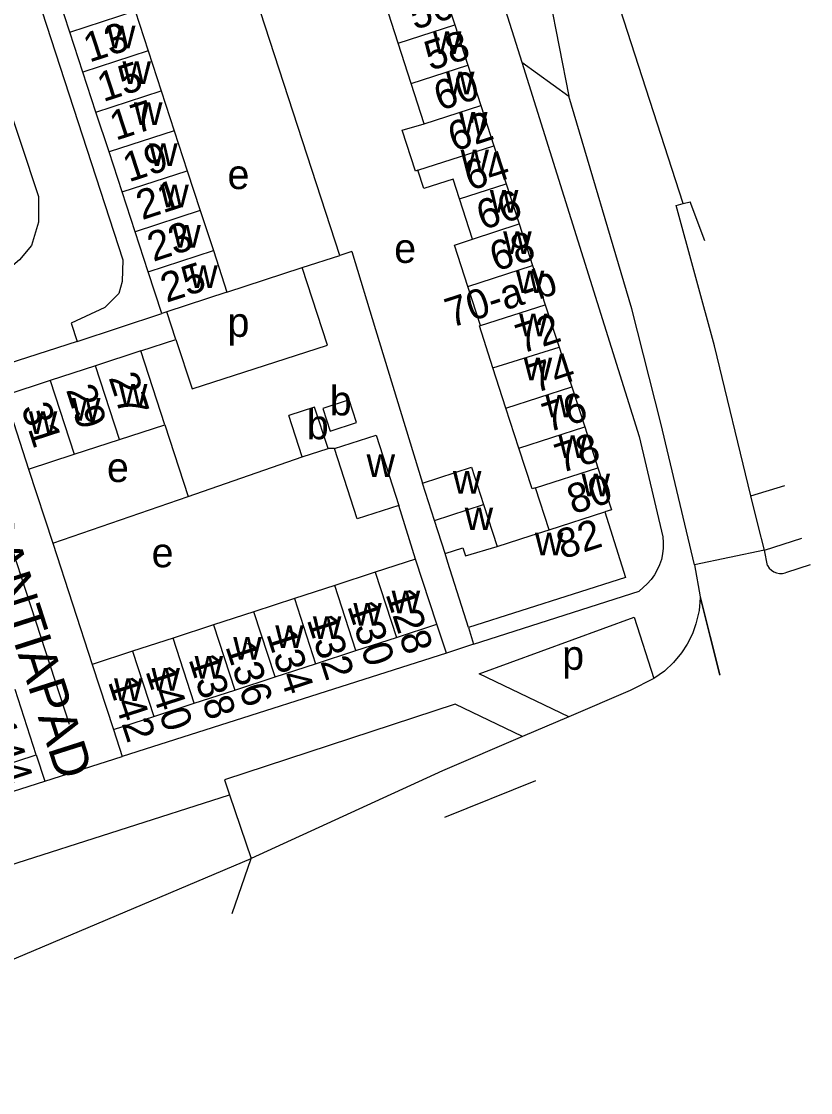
# Model space of a CAD drawing. Extents: x 157569 to 159501, y 382907 to 384670.
# Drawn here: x 159393.6 to 159500.6, y 382938.3 to 383083.6 of the extents above; entities that cross this region are included whole.
import ezdxf

# ---------------------------------------------------------------- set-up
doc = ezdxf.new("R2010")
doc.units = 0
for name, color, linetype in [('BLT_Basislijn', 7, 'Continuous'), ('BLT_Bebouwing', 7, 'Continuous'), ('BLT_Centroide', 7, 'Continuous'), ('BLT_Huisnummer', 7, 'Continuous'), ('BLT_Huisnummer_ tussenligend', 7, 'Continuous'), ('BLT_Huisnummer_reeks', 7, 'Continuous'), ('BLT_Onderverdeling_panden', 7, 'Continuous'), ('BLT_Straatnaam', 7, 'Continuous'), ('BLT_Vlakafsluiter', 7, 'Continuous')]:
    doc.layers.add(name, color=color, linetype=linetype)

msp = doc.modelspace()

# ---------------------------------------------------------------- linework, layer by layer
at = {"layer": 'BLT_Basislijn'}
for p, q in [((159483.33, 383058.9), (159456.32, 383142.44)), ((159394.31, 383091.25), (159407.33, 383051.25)), ((159457.66, 383090.16), (159461.44, 383078.09)), ((159436.75, 383051.88), (159425.31, 383087.08)), ((159461.44, 383078.09), (159477.35, 383027.3)), ((159461.44, 383078.09), (159467.81, 383073.46)), ((159482.38, 383058.65), (159483.33, 383058.9)), ((159487.58, 383039.58), (159482.38, 383058.65)), ((159483.33, 383058.9), (159484.27, 383059.14)), ((159486.27, 383053.85), (159484.27, 383059.14)), ((159431.67, 383050.22), (159436.75, 383051.88)), ((159438.37, 383052.41), (159436.75, 383051.88)), ((159438.37, 383052.41), (159441.61, 383041.8)), ((159421.44, 383046.88), (159431.67, 383050.22)), ((159401.11, 383040.19), (159412.6, 383044)), ((159414.52, 383040.46), (159413.29, 383044.22)), ((159441.61, 383041.8), (159447.97, 383020.95)), ((159401.11, 383040.19), (159390.17, 383036.65)), ((159409.77, 383038.92), (159414.52, 383040.46)), ((159414.52, 383040.46), (159416.71, 383033.75)), ((159492.54, 383019.25), (159487.58, 383039.58)), ((159386.07, 383031.08), (159400.03, 382988.25)), ((159413.02, 383028.89), (159416.18, 383019.16)), ((159477.35, 383027.3), (159480.56, 383013.7)), ((159436.04, 383025.66), (159435.16, 383025.67)), ((159416.18, 383019.16), (159431.66, 383024.52)), ((159394.54, 383022.87), (159397.81, 383012.84)), ((159492.54, 383019.25), (159497.12, 383020.63)), ((159397.81, 383012.84), (159416.18, 383019.16)), ((159493.52, 383015.21), (159492.54, 383019.25)), ((159447.04, 383010.66), (159444.75, 383017.94)), ((159494.37, 383011.88), (159493.52, 383015.21)), ((159494.37, 383011.88), (159499.45, 383013.5)), ((159397.81, 383012.84), (159403.18, 382996.38)), ((159494.8, 383009.78), (159494.37, 383011.88)), ((159484.89, 383009.9), (159485.64, 383005.55)), ((159497.4, 383008.88), (159500.63, 383009.91)), ((159454.91, 382999.1), (159477.38, 383006.33)), ((159451.22, 382997.92), (159449.92, 383001.83)), ((159454.21, 383001.36), (159454.91, 382999.1)), ((159454.91, 382999.1), (159451.22, 382997.92)), ((159451.22, 382997.92), (159407.24, 382983.86)), ((159467.85, 382989.27), (159455.65, 382995.1)), ((159406.05, 382987.54), (159407.24, 382983.86)), ((159395.57, 382984.1), (159396.73, 382980.51)), ((159396.73, 382980.51), (159407.24, 382983.86)), ((159450.99, 382975.65), (159463.37, 382980.61))]:
    msp.add_line(p, q, dxfattribs=at)
for points in [[(159377.3, 383117.67), (159381.19, 383104.13), (159395.86, 383059.85), (159395.9, 383056.38), (159394.91, 383053.22), (159393.32, 383051.25), (159392.07, 383050.23), (159389.81, 383048.77), (159167.86, 382976.29)], [(159484.89, 383009.9), (159480.33, 383029.1), (159476.36, 383044.61), (159467.81, 383073.46)], [(159407.33, 383051.25), (159407.21, 383048.34), (159406.79, 383046.7), (159404.87, 383044.82), (159400.32, 383042.66), (159401.11, 383040.19)], [(159416.71, 383033.75), (159435.09, 383039.69), (159431.67, 383050.22)], [(159480.56, 383013.7), (159480.64, 383012.93), (159480.63, 383012.15), (159480.55, 383011.38), (159480.39, 383010.63), (159480.14, 383009.89), (159479.83, 383009.19), (159479.44, 383008.52), (159478.99, 383007.89), (159478.47, 383007.31), (159477.38, 383006.33)], [(159494.8, 383009.78), (159495.02, 383009.44), (159495.31, 383009.16), (159495.64, 383008.94), (159496.01, 383008.79), (159496.4, 383008.71), (159496.8, 383008.72), (159497.19, 383008.8), (159497.4, 383008.88)], [(159485.63, 383005.39), (159485.49, 383003.7), (159485.06, 383001.9), (159484.61, 383000.54), (159483.87, 382999.13), (159483.13, 382997.95), (159482.05, 382996.61), (159480.8, 382995.47), (159479.38, 382994.45)], [(159485.64, 383005.55), (159485.63, 383005.39)], [(159455.65, 382995.1), (159476.68, 383002.77), (159479.38, 382994.45)], [(159479.38, 382994.45), (159476.16, 382992.83)], [(159476.16, 382992.83), (159467.85, 382989.27)], [(159461.55, 382986.57), (159452.43, 382990.98), (159421.1, 382980.7), (159421.78, 382978.69)], [(159467.85, 382989.27), (159461.55, 382986.57)], [(159461.55, 382986.57), (159450.68, 382981.92), (159424.71, 382970.03)], [(159376.38, 382974.01), (159377.15, 382974.27), (159396.73, 382980.51)], [(159297.41, 382938.27), (159326.12, 382947.74), (159354.86, 382957.13), (159383.63, 382966.44), (159391.84, 382969.08), (159421.78, 382978.69)], [(159421.78, 382978.69), (159424.71, 382970.03)], [(159370.75, 382947.19), (159424.71, 382970.03)]]:
    msp.add_lwpolyline(points, dxfattribs=at)
at = {"layer": 'BLT_Bebouwing'}
for p, q in [((159400.15, 383082.16), (159398.38, 383087.58)), ((159450.59, 383088.64), (159452.36, 383083.17)), ((159444.66, 383080.68), (159442.89, 383086.15)), ((159408.99, 383085.05), (159410.76, 383079.63)), ((159452.36, 383083.17), (159454.12, 383077.69)), ((159401.91, 383076.75), (159400.15, 383082.16)), ((159446.43, 383075.21), (159444.66, 383080.68)), ((159410.76, 383079.63), (159412.52, 383074.21)), ((159454.12, 383077.69), (159455.89, 383072.22)), ((159403.68, 383071.33), (159401.91, 383076.75)), ((159448.2, 383069.74), (159446.43, 383075.21)), ((159412.52, 383074.21), (159414.29, 383068.79)), ((159455.89, 383072.22), (159457.66, 383066.75)), ((159405.45, 383065.91), (159403.68, 383071.33)), ((159414.29, 383068.79), (159416.06, 383063.37)), ((159407.22, 383060.49), (159405.45, 383065.91)), ((159457.66, 383066.75), (159459.34, 383061.57)), ((159416.06, 383063.37), (159417.83, 383057.96)), ((159459.34, 383061.57), (159461.09, 383056.15)), ((159408.99, 383055.07), (159407.22, 383060.49)), ((159454.78, 383054.07), (159453.01, 383059.56)), ((159417.83, 383057.96), (159419.6, 383052.54)), ((159461.09, 383056.15), (159462.91, 383050.5)), ((159410.76, 383049.65), (159408.99, 383055.07)), ((159419.6, 383052.54), (159421.44, 383046.88)), ((159412.6, 383044), (159410.76, 383049.65)), ((159462.91, 383050.5), (159464.63, 383045.18)), ((159421.44, 383046.88), (159413.29, 383044.22)), ((159455.83, 383042.36), (159454.11, 383047.67)), ((159413.29, 383044.22), (159412.6, 383044)), ((159464.63, 383045.18), (159466.5, 383039.4)), ((159409.77, 383038.92), (159403.6, 383036.9)), ((159413.02, 383028.89), (159409.77, 383038.92)), ((159466.5, 383039.4), (159468.24, 383034.03)), ((159403.6, 383036.9), (159397.44, 383034.89)), ((159397.44, 383034.89), (159391.3, 383032.88)), ((159468.24, 383034.03), (159469.99, 383028.6)), ((159391.3, 383032.88), (159394.54, 383022.87)), ((159461.04, 383025.73), (159459.29, 383031.16)), ((159431.66, 383024.52), (159429.82, 383030.13)), ((159406.86, 383026.88), (159413.02, 383028.89)), ((159469.99, 383028.6), (159471.78, 383023.06)), ((159400.7, 383024.88), (159406.86, 383026.88)), ((159436.04, 383025.66), (159441.67, 383027.48)), ((159441.67, 383027.48), (159444.75, 383017.94)), ((159431.66, 383024.52), (159435.16, 383025.67)), ((159394.54, 383022.87), (159400.7, 383024.88)), ((159465.15, 383014.65), (159463.31, 383020.34)), ((159472.73, 383017.08), (159475.52, 383008.18)), ((159462.7, 383013.85), (159465.15, 383014.65)), ((159447.04, 383010.66), (159441.56, 383008.87)), ((159449.92, 383001.83), (159447.04, 383010.66)), ((159441.56, 383008.87), (159436.07, 383007.09)), ((159475.52, 383008.18), (159454.21, 383001.36)), ((159436.07, 383007.09), (159430.59, 383005.3)), ((159430.59, 383005.3), (159425.11, 383003.52)), ((159425.11, 383003.52), (159419.62, 383001.73)), ((159419.62, 383001.73), (159414.14, 382999.95)), ((159444.43, 383000.04), (159449.92, 383001.83)), ((159414.14, 382999.95), (159408.65, 382998.17)), ((159438.95, 382998.25), (159444.43, 383000.04)), ((159408.65, 382998.17), (159403.18, 382996.38)), ((159433.47, 382996.47), (159438.95, 382998.25)), ((159403.18, 382996.38), (159406.05, 382987.54)), ((159427.99, 382994.68), (159433.47, 382996.47)), ((159422.5, 382992.9), (159427.99, 382994.68)), ((159395.57, 382984.1), (159392.7, 382992.96)), ((159417.02, 382991.11), (159422.5, 382992.9)), ((159411.53, 382989.32), (159417.02, 382991.11)), ((159406.05, 382987.54), (159411.53, 382989.32)), ((159390.04, 382982.3), (159395.57, 382984.1))]:
    msp.add_line(p, q, dxfattribs=at)
for points in [[(159447.36, 383063.42), (159447.04, 383063.32), (159445.2, 383068.86), (159448.2, 383069.74)], [(159453.01, 383059.56), (159452.14, 383062.23), (159448.16, 383060.95), (159447.36, 383063.42)], [(159454.11, 383047.67), (159452.31, 383053.27), (159454.78, 383054.07)], [(159457.52, 383036.62), (159455.69, 383042.31), (159455.83, 383042.36)], [(159459.29, 383031.16), (159457.52, 383036.62)], [(159434.46, 383031.12), (159435.46, 383028.04), (159439.01, 383029.2), (159438.01, 383032.28), (159434.46, 383031.12)], [(159435.16, 383025.67), (159433.33, 383031.28), (159429.82, 383030.13)], [(159444.75, 383017.94), (159439.12, 383016.12), (159436.04, 383025.66)], [(159463.31, 383020.34), (159462.84, 383020.18), (159461.04, 383025.73)], [(159447.97, 383020.95), (159454.62, 383023.13), (159456.26, 383018.07)], [(159471.78, 383023.06), (159473.62, 383017.37), (159472.73, 383017.08)], [(159449.59, 383015.92), (159447.97, 383020.95)], [(159456.26, 383018.07), (159458.09, 383012.38)], [(159451.04, 383011.42), (159449.59, 383015.92)], [(159458.09, 383012.38), (159462.7, 383013.85)], [(159454.21, 383001.36), (159451.43, 383010.2), (159451.04, 383011.42)]]:
    msp.add_lwpolyline(points, dxfattribs=at)
at = {"layer": 'BLT_Onderverdeling_panden'}
for p, q in [((159400.15, 383082.16), (159408.99, 383085.05)), ((159444.66, 383080.68), (159452.36, 383083.17)), ((159410.76, 383079.63), (159401.91, 383076.75)), ((159446.43, 383075.21), (159454.12, 383077.69)), ((159403.68, 383071.33), (159412.52, 383074.21)), ((159448.2, 383069.74), (159455.89, 383072.22)), ((159414.29, 383068.79), (159405.45, 383065.91)), ((159447.36, 383063.42), (159457.66, 383066.75)), ((159407.22, 383060.49), (159416.06, 383063.37)), ((159453.01, 383059.56), (159459.34, 383061.57)), ((159417.83, 383057.96), (159408.99, 383055.07)), ((159454.78, 383054.07), (159461.09, 383056.15)), ((159410.76, 383049.65), (159419.6, 383052.54)), ((159454.11, 383047.67), (159462.91, 383050.5)), ((159455.83, 383042.36), (159464.63, 383045.18)), ((159457.52, 383036.62), (159466.5, 383039.4)), ((159406.86, 383026.88), (159403.6, 383036.9)), ((159397.44, 383034.89), (159400.7, 383024.88)), ((159459.29, 383031.16), (159468.24, 383034.03)), ((159461.04, 383025.73), (159469.99, 383028.6)), ((159463.31, 383020.34), (159471.78, 383023.06)), ((159449.59, 383015.92), (159456.26, 383018.07)), ((159465.15, 383014.65), (159472.73, 383017.08)), ((159441.56, 383008.87), (159444.43, 383000.04)), ((159438.95, 382998.25), (159436.07, 383007.09)), ((159430.59, 383005.3), (159433.47, 382996.47)), ((159427.99, 382994.68), (159425.11, 383003.52)), ((159419.62, 383001.73), (159422.5, 382992.9)), ((159417.02, 382991.11), (159414.14, 382999.95)), ((159408.65, 382998.17), (159411.53, 382989.32))]:
    msp.add_line(p, q, dxfattribs=at)
msp.add_lwpolyline([(159451.04, 383011.42), (159453.44, 383012.21), (159453.83, 383011.1), (159458.09, 383012.38)], dxfattribs=at)
at = {"layer": 'BLT_Vlakafsluiter'}
for p, q in [((159464.02, 383092.95), (159467.81, 383073.46)), ((159494.37, 383011.88), (159484.89, 383009.9)), ((159485.63, 383005.39), (159488.26, 382994.93)), ((159485.64, 383005.55), (159488.31, 382994.94)), ((159422.17, 382962.56), (159424.71, 382970.03))]:
    msp.add_line(p, q, dxfattribs=at)

# ---------------------------------------------------------------- texts
at = {"layer": 'BLT_Centroide'}
for s, p in [('w', (159405.17, 383079.97)), ('w', (159449.39, 383079.19)), ('w', (159407.27, 383075.12)), ('w', (159451.16, 383073.72)), ('w', (159408.83, 383069.55)), ('w', (159452.93, 383068.25)), ('w', (159410.89, 383064.01)), ('w', (159453.13, 383063.16)), ('e', (159421.52, 383060.87)), ('w', (159412.41, 383058.41)), ('w', (159457.11, 383057.66)), ('w', (159414.03, 383052.91)), ('e', (159444.14, 383050.85)), ('w', (159458.92, 383052.06)), ('w', (159416.32, 383047.44)), ('w', (159460.64, 383046.75)), ('p', (159421.52, 383040.82)), ('w', (159461.08, 383040.91)), ('w', (159461.7, 383034.91)), ('w', (159406.79, 383031.34)), ('b', (159435.4, 383030.16)), ('w', (159400.43, 383029.46)), ('w', (159464.64, 383029.88)), ('w', (159394.56, 383027.64)), ('b', (159432.28, 383026.93)), ('w', (159466.42, 383024.38)), ('e', (159405.17, 383021.12)), ('w', (159440.39, 383021.8)), ('w', (159452.1, 383019.53)), ('w', (159469.55, 383019.19)), ('w', (159453.7, 383014.59)), ('w', (159463.23, 383011.16)), ('e', (159411.23, 383009.55)), ('w', (159443.79, 383003.3)), ('w', (159438.59, 383001.65)), ('w', (159428, 382998.6)), ('w', (159433.1, 382999.82)), ('w', (159422.3, 382997.02)), ('p', (159466.93, 382995.64)), ('w', (159417.06, 382994.44)), ('w', (159411.21, 382992.83)), ('w', (159406.13, 382991.39))]:
    msp.add_text(s, height=4, dxfattribs=at).set_placement(p)
at = {"layer": 'BLT_Huisnummer'}
for s, rotation, p in [('56', 17.9063, (159446.89, 383082.44)), ('13', 18.0431, (159402.78, 383078.02)), ('60', 17.9085, (159450.32, 383071.46)), ('17', 18.0431, (159406.35, 383067.42)), ('64', 17.9081, (159454.41, 383060.61)), ('21', 18.0431, (159409.93, 383056.65)), ('68', 17.9055, (159457.9, 383049.66)), ('25', 18.0431, (159413.24, 383045.43)), ('72', 17.9055, (159461.39, 383038.5)), ('27', 288.0431, (159405.36, 383035.29)), ('76', 17.911, (159465, 383027.82)), ('31', 288.0431, (159393.5, 383031.19)), ('80', 17.9093, (159468.39, 383016.71)), ('82', 17.9098, (159466.95, 383010.61)), ('128', 288.0431, (159442.93, 383005.93)), ('132', 288.0431, (159432.24, 383002.44)), ('136', 288.0431, (159421.2, 382998.81)), ('140', 288.0431, (159410.35, 382995.47)), ('142', 288.0431, (159405.28, 382994.02)), ('144', 288.0431, (159388.66, 382988.24))]:
    msp.add_text(s, height=4, rotation=rotation, dxfattribs=at).set_placement(p)
at = {"layer": 'BLT_Huisnummer_ tussenligend'}
for s, rotation, p in [('58', 17.9063, (159449.03, 383076.9)), ('15', 18.0431, (159404.66, 383072.66)), ('62', 17.9085, (159452.24, 383065.92)), ('19', 18.0431, (159408.13, 383061.77)), ('66', 17.9081, (159456.11, 383055.28)), ('23', 18.0431, (159411.45, 383050.99)), ('74', 17.9055, (159463.29, 383033.17)), ('29', 288.0431, (159399.58, 383033.64)), ('78', 17.911, (159466.71, 383022.29)), ('130', 288.0431, (159437.73, 383004.29)), ('134', 288.0431, (159426.75, 383000.51)), ('138', 288.0431, (159416.2, 382997.07))]:
    msp.add_text(s, height=4, rotation=rotation, dxfattribs=at).set_placement(p)
at = {"layer": 'BLT_Huisnummer_reeks'}
msp.add_text('70-a-b', height=4, rotation=17.9055, dxfattribs=at).set_placement((159451.83, 383042.02))
at = {"layer": 'BLT_Straatnaam'}
msp.add_text('BRABANTIAPAD', height=5, rotation=287.7421, dxfattribs=at).set_placement((159382.85, 383029.61))

doc.saveas('drawing.dxf')
